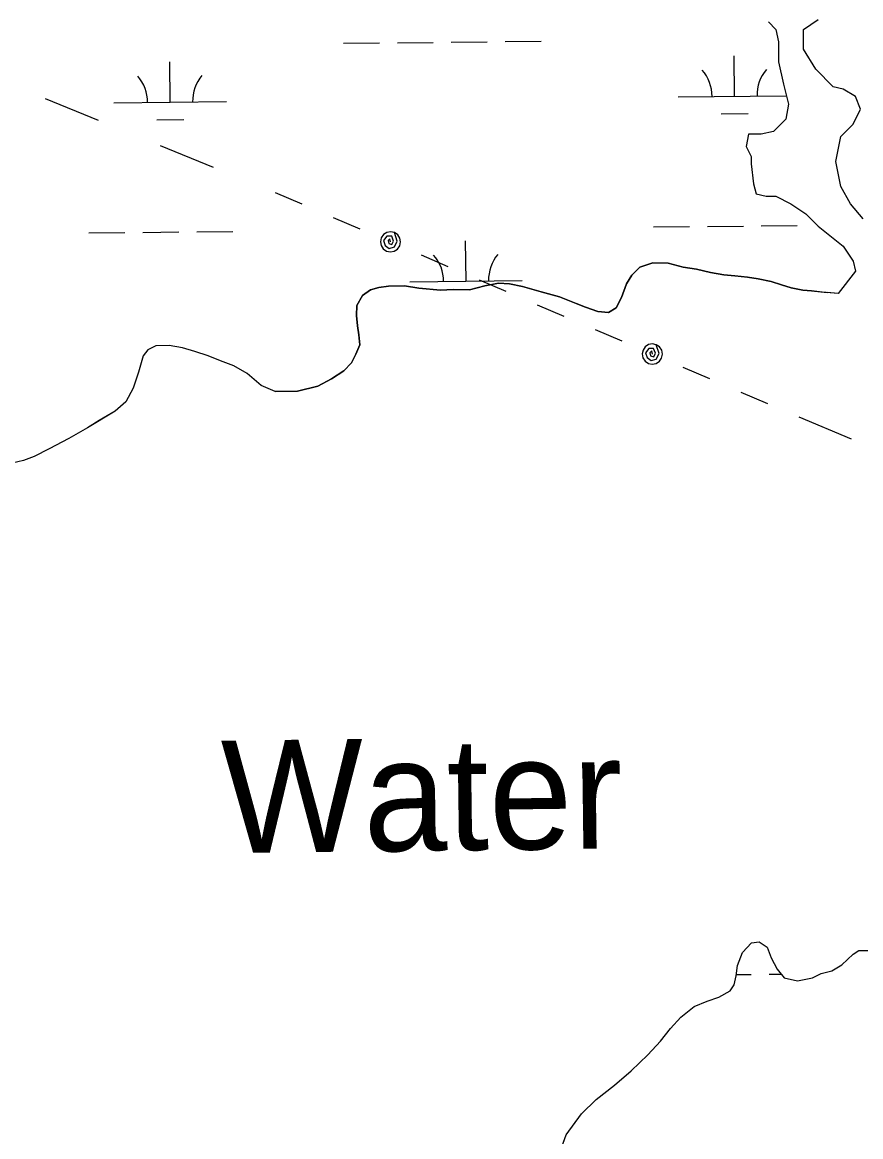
# Model space of a CAD drawing. Extents: x 3734862 to 3772949, y 391520 to 417239.
# Drawn here: x 3756610 to 3757355, y 413085 to 414076 of the extents above; entities that cross this region are included whole.
import ezdxf

# ---------------------------------------------------------------- set-up
doc = ezdxf.new("R2010")
doc.units = 0
for name, color, linetype in [('V-RIVR-IDEN', 7, 'Continuous'), ('V-TOPO-SHOR', 7, 'Continuous'), ('V-UTIL-LINE', 7, 'Continuous'), ('V-WETL-SWMP', 7, 'Continuous')]:
    doc.layers.add(name, color=color, linetype=linetype)

msp = doc.modelspace()

# ---------------------------------------------------------------- linework, layer by layer
at = {"layer": 'V-TOPO-SHOR'}
for p, q in [((3757273.06, 414076.39), (3757279.7, 414069.74)), ((3757304.05, 414069.74), (3757317.33, 414078.6)), ((3757279.7, 414069.74), (3757281.91, 414058.66)), ((3757304.05, 414052.02), (3757304.05, 414069.74)), ((3757281.91, 414058.66), (3757281.91, 414040.94)), ((3757315.12, 414034.3), (3757304.05, 414052.02)), ((3757281.91, 414040.94), (3757286.34, 414021)), ((3757330.62, 414018.79), (3757315.12, 414034.3)), ((3757286.34, 414021), (3757290.77, 414003.28)), ((3757339.47, 414016.57), (3757330.62, 414018.79)), ((3757350.54, 414009.93), (3757339.47, 414016.57)), ((3757290.77, 414003.28), (3757288.56, 413989.99)), ((3757354.97, 413998.85), (3757350.54, 414009.93)), ((3757348.33, 413985.56), (3757354.97, 413998.85)), ((3757288.56, 413989.99), (3757277.49, 413978.91)), ((3757337.26, 413974.48), (3757348.33, 413985.56)), ((3757255.35, 413976.7), (3757253.14, 413965.62)), ((3757266.42, 413976.7), (3757255.35, 413976.7)), ((3757277.49, 413978.91), (3757266.42, 413976.7)), ((3757332.83, 413952.33), (3757337.26, 413974.48)), ((3757253.14, 413965.62), (3757257.56, 413956.76)), ((3757257.56, 413956.76), (3757257.56, 413950.11)), ((3757257.56, 413950.11), (3757259.78, 413932.39)), ((3757337.26, 413930.18), (3757332.83, 413952.33)), ((3757259.78, 413932.39), (3757261.99, 413923.53)), ((3757261.99, 413923.53), (3757270.85, 413921.31)), ((3757346.11, 413914.67), (3757337.26, 413930.18)), ((3757270.85, 413921.31), (3757279.7, 413921.31)), ((3757279.7, 413921.31), (3757292.98, 413914.67)), ((3757292.98, 413914.67), (3757306.27, 413905.81)), ((3757357.18, 413901.38), (3757346.11, 413914.67)), ((3757306.27, 413905.81), (3757317.33, 413894.73)), ((3757317.33, 413894.73), (3757339.47, 413877.01)), ((3757339.47, 413877.01), (3757348.33, 413863.72)), ((3757348.33, 413863.72), (3757350.54, 413854.85)), ((3757350.54, 413854.85), (3757335.04, 413834.92)), ((3757335.04, 413834.92), (3757325.33, 413835.76))]:
    msp.add_line(p, q, dxfattribs=at)
for points in [[(3756834.47, 413747.72), (3756854.42, 413748.23), (3756872.4, 413752.66), (3756884.49, 413758.99), (3756895.4, 413766.11), (3756902.4, 413773.2), (3756906.26, 413781.05), (3756909.73, 413789.29), (3756908.89, 413798.29), (3756907.67, 413806.11), (3756906.82, 413815.5), (3756907.16, 413824.11), (3756912.19, 413833.14), (3756919.2, 413838.27), (3756926.62, 413840.28), (3756935.23, 413841.51), (3756949.31, 413841.6), (3756962.24, 413839.72), (3756981.43, 413837.89), (3756992.78, 413838.35), (3757007.26, 413838.06), (3757020.93, 413841.67), (3757033.05, 413844.09), (3757042.84, 413843.38), (3757054.2, 413841.1), (3757071.06, 413836.51), (3757087.13, 413831.92), (3757102.04, 413826.14), (3757110.28, 413822.68), (3757121.27, 413818.83), (3757130.66, 413818.11), (3757137.68, 413822.07), (3757142.32, 413831.49), (3757146.94, 413843.65), (3757151.58, 413851.12), (3757158.58, 413858.21), (3757170.3, 413862.2), (3757184, 413861.89), (3757197.32, 413858.46), (3757209.08, 413856.58), (3757221.62, 413853.53), (3757233.37, 413851.65), (3757243.16, 413850.54), (3757254.52, 413849.43), (3757263.92, 413847.93), (3757275.29, 413845.65), (3757284.7, 413842.58), (3757293.33, 413839.9), (3757303.51, 413838.01), (3757311.34, 413837.27), (3757325.33, 413835.76)], [(3756834.47, 413747.72), (3756821.84, 413753.14), (3756809.58, 413763.69), (3756797.72, 413770.7), (3756785.89, 413774.95), (3756774.85, 413779.6), (3756763.02, 413783.46), (3756751.98, 413786.54), (3756740.16, 413788.82), (3756728.35, 413788.35), (3756721.29, 413784.76), (3756717, 413779.62), (3756712.77, 413765.04), (3756708.13, 413750.84), (3756701.52, 413738.6), (3756692.13, 413730.27), (3756678.02, 413721.92), (3756667.44, 413715.55), (3756650.97, 413706.01), (3756633.33, 413696.84), (3756619.99, 413690.07), (3756610.57, 413686.46), (3756595.64, 413682.82)], [(3757083.29, 413059.93), (3757093.3, 413087.02), (3757106.89, 413105.52), (3757119.73, 413118.52), (3757136.1, 413131.16), (3757150.9, 413143.79), (3757165.69, 413157.98), (3757176.97, 413170.2), (3757185.9, 413181.61), (3757195.24, 413191.47), (3757206.93, 413200.94), (3757218.65, 413205.72), (3757228.81, 413209.31), (3757238.95, 413214.85), (3757242.44, 413220.36), (3757244.35, 413228.21), (3757245.46, 413237.61), (3757250.09, 413249), (3757257.87, 413257.67), (3757264.91, 413258.5), (3757271.99, 413253.84), (3757275.58, 413244.46), (3757280.73, 413234.31), (3757287.05, 413226.52), (3757298.82, 413223.86), (3757312.12, 413226.68), (3757319.93, 413230.26), (3757329.31, 413232.67), (3757338.28, 413238.21), (3757348.4, 413247.67), (3757353.48, 413250.84), (3757358.96, 413250.88)]]:
    msp.add_lwpolyline(points, dxfattribs=at)
at = {"layer": 'V-UTIL-LINE'}
for points in [[(3756629.93, 414008.13), (3756676.94, 413988.97)], [(3756732.23, 413966.42), (3756779.24, 413947.26)], [(3756834.54, 413924.72), (3756858.24, 413914.57)], [(3756886.12, 413902.62), (3756909.81, 413892.47)], [(3756937, 413880.82), (3756936.42, 413883.64), (3756934.82, 413881.96), (3756935.44, 413879.28), (3756938.24, 413878.43), (3756939.72, 413881.49), (3756938.09, 413885.88), (3756933.82, 413885.78), (3756930.79, 413881.98), (3756932.27, 413877.65), (3756935.9, 413875.04), (3756940.53, 413876.39), (3756942.99, 413881.32), (3756940.54, 413889.1), (3756937.1, 413889.82), (3756933.65, 413889.18), (3756930.71, 413887.26), (3756928.72, 413884.37), (3756928, 413880.93), (3756928.64, 413877.48), (3756930.56, 413874.54), (3756933.45, 413872.55), (3756936.89, 413871.82), (3756940.34, 413872.47), (3756943.28, 413874.38), (3756945.27, 413877.28), (3756945.99, 413880.72), (3756945.35, 413884.17), (3756943.44, 413887.11), (3756940.54, 413889.1)], [(3756964.18, 413869.18), (3756987.87, 413859.03)], [(3757015.75, 413847.08), (3757039.45, 413836.93)], [(3757067.33, 413824.99), (3757091.03, 413814.84)], [(3757118.91, 413802.89), (3757142.6, 413792.74)], [(3757169.78, 413781.09), (3757169.21, 413783.91), (3757167.61, 413782.23), (3757168.22, 413779.55), (3757171.03, 413778.7), (3757172.51, 413781.76), (3757170.88, 413786.15), (3757166.61, 413786.04), (3757163.58, 413782.24), (3757165.06, 413777.92), (3757168.69, 413775.3), (3757173.32, 413776.66), (3757175.78, 413781.59), (3757173.33, 413789.37), (3757169.89, 413790.09), (3757166.44, 413789.45), (3757163.5, 413787.53), (3757161.51, 413784.64), (3757160.79, 413781.2), (3757161.43, 413777.75), (3757163.34, 413774.81), (3757166.24, 413772.82), (3757169.68, 413772.09), (3757173.13, 413772.74), (3757176.07, 413774.65), (3757178.06, 413777.55), (3757178.78, 413780.98), (3757178.14, 413784.44), (3757176.22, 413787.38), (3757173.33, 413789.37)], [(3757196.97, 413769.45), (3757220.66, 413759.3)], [(3757248.54, 413747.35), (3757272.24, 413737.2)], [(3757300.12, 413725.26), (3757346.55, 413705.71)]]:
    msp.add_lwpolyline(points, dxfattribs=at)
at = {"layer": 'V-WETL-SWMP'}
for p, q in [((3757304.05, 414069.74), (3757317.33, 414078.6)), ((3757304.05, 414052.02), (3757304.05, 414069.74)), ((3756895.05, 414057.35), (3756927.05, 414057.69)), ((3756943.05, 414057.86), (3756975.04, 414058.2)), ((3756991.04, 414058.36), (3757023.04, 414058.7)), ((3757039.04, 414058.87), (3757071.04, 414059.21)), ((3757315.12, 414034.3), (3757304.05, 414052.02)), ((3757242.88, 414010.28), (3757242.5, 414046.28)), ((3756741, 414004.98), (3756740.62, 414040.98)), ((3757330.62, 414018.79), (3757315.12, 414034.3)), ((3757339.47, 414016.57), (3757330.62, 414018.79)), ((3757350.54, 414009.93), (3757339.47, 414016.57)), ((3756691, 414004.45), (3756791, 414005.51)), ((3757192.88, 414009.75), (3757288.9, 414010.77)), ((3757354.97, 413998.85), (3757350.54, 414009.93)), ((3757231.04, 413994.72), (3757255.04, 413994.98)), ((3757348.33, 413985.56), (3757354.97, 413998.85)), ((3756729.16, 413989.42), (3756753.16, 413989.68)), ((3757337.26, 413974.48), (3757348.33, 413985.56)), ((3757332.83, 413952.33), (3757337.26, 413974.48)), ((3757337.26, 413930.18), (3757332.83, 413952.33)), ((3757346.11, 413914.67), (3757337.26, 413930.18)), ((3757357.18, 413901.38), (3757346.11, 413914.67)), ((3757170.7, 413894.08), (3757202.69, 413894.42)), ((3757218.69, 413894.59), (3757250.69, 413894.92)), ((3757266.69, 413895.09), (3757298.69, 413895.43)), ((3756668.82, 413888.78), (3756700.81, 413889.12)), ((3756716.81, 413889.28), (3756748.81, 413889.62)), ((3756764.81, 413889.79), (3756796.81, 413890.13)), ((3757004.13, 413845.89), (3757003.75, 413881.88)), ((3756954.13, 413845.36), (3757054.13, 413846.41)), ((3757250.09, 413249), (3757257.87, 413257.67)), ((3757257.87, 413257.67), (3757264.91, 413258.5)), ((3757264.91, 413258.5), (3757271.99, 413253.84)), ((3757271.99, 413253.84), (3757275.58, 413244.47)), ((3757348.4, 413247.67), (3757353.48, 413250.84)), ((3757353.48, 413250.84), (3757366.4, 413250.92)), ((3757245.46, 413237.61), (3757250.09, 413249)), ((3757275.58, 413244.47), (3757280.73, 413234.32)), ((3757338.28, 413238.21), (3757348.4, 413247.67)), ((3757244.35, 413228.21), (3757245.46, 413237.61)), ((3757244.5, 413229.47), (3757257.72, 413229.61)), ((3757273.72, 413229.78), (3757284.32, 413229.89)), ((3757280.73, 413234.32), (3757287.05, 413226.52)), ((3757312.12, 413226.68), (3757319.93, 413230.26)), ((3757319.93, 413230.26), (3757329.31, 413232.67)), ((3757329.31, 413232.67), (3757338.28, 413238.21)), ((3757238.95, 413214.86), (3757242.44, 413220.36)), ((3757242.44, 413220.36), (3757244.35, 413228.21)), ((3757287.05, 413226.52), (3757298.82, 413223.86)), ((3757298.82, 413223.86), (3757312.12, 413226.68)), ((3757228.81, 413209.31), (3757238.95, 413214.86)), ((3757195.24, 413191.47), (3757206.93, 413200.94)), ((3757206.93, 413200.94), (3757218.65, 413205.72)), ((3757218.65, 413205.72), (3757228.81, 413209.31)), ((3757185.9, 413181.61), (3757195.24, 413191.47)), ((3757176.97, 413170.2), (3757185.9, 413181.61)), ((3757165.69, 413157.98), (3757176.97, 413170.2)), ((3757150.9, 413143.79), (3757165.69, 413157.98)), ((3757136.1, 413131.16), (3757150.9, 413143.79)), ((3757119.73, 413118.52), (3757136.1, 413131.16)), ((3757106.89, 413105.52), (3757119.73, 413118.52)), ((3757093.3, 413087.02), (3757106.89, 413105.52)), ((3757083.29, 413059.93), (3757093.3, 413087.02))]:
    msp.add_line(p, q, dxfattribs=at)
for points in [[(3757273.06, 414076.39), (3757279.7, 414069.74), (3757281.91, 414058.67), (3757281.91, 414040.94), (3757286.34, 414021), (3757290.77, 414003.28), (3757288.56, 413989.99), (3757277.49, 413978.91), (3757266.42, 413976.7), (3757255.35, 413976.7), (3757253.14, 413965.62), (3757257.56, 413956.76), (3757257.56, 413950.11), (3757259.78, 413932.39), (3757261.99, 413923.53), (3757270.85, 413921.31), (3757279.7, 413921.31), (3757292.98, 413914.67), (3757306.27, 413905.81), (3757317.33, 413894.73), (3757339.47, 413877.01), (3757348.33, 413863.72), (3757350.54, 413854.85), (3757335.04, 413834.92), (3757320.74, 413836.16), (3757311.35, 413837.28), (3757303.51, 413838.01), (3757293.33, 413839.9), (3757284.7, 413842.58), (3757275.29, 413845.65), (3757263.92, 413847.93), (3757254.52, 413849.43), (3757243.16, 413850.53), (3757233.37, 413851.65), (3757221.62, 413853.53), (3757209.08, 413856.58), (3757197.32, 413858.46), (3757184, 413861.89), (3757170.3, 413862.2), (3757158.58, 413858.21)], [(3757158.58, 413858.21), (3757151.58, 413851.12), (3757146.93, 413843.65), (3757142.32, 413831.49), (3757137.68, 413822.07), (3757130.66, 413818.11), (3757121.27, 413818.83), (3757110.28, 413822.67), (3757102.04, 413826.14), (3757087.13, 413831.92), (3757071.06, 413836.51), (3757054.2, 413841.1), (3757042.84, 413843.37), (3757033.05, 413844.09), (3757020.93, 413841.67), (3757007.26, 413838.06), (3756992.77, 413838.35), (3756981.43, 413837.89), (3756962.24, 413839.72), (3756949.31, 413841.6), (3756935.23, 413841.51), (3756926.62, 413840.28), (3756919.2, 413838.27), (3756912.19, 413833.14), (3756907.16, 413824.11), (3756906.82, 413815.49), (3756907.67, 413806.11), (3756908.89, 413798.29), (3756909.73, 413789.29), (3756906.26, 413781.05), (3756902.4, 413773.2), (3756895.4, 413766.11), (3756884.49, 413759), (3756872.4, 413752.66), (3756854.42, 413748.24), (3756834.47, 413747.72), (3756821.84, 413753.14), (3756809.58, 413763.69), (3756797.73, 413770.7), (3756785.89, 413774.95), (3756774.85, 413779.6), (3756763.02, 413783.46), (3756751.98, 413786.54), (3756740.16, 413788.82), (3756728.35, 413788.35), (3756721.29, 413784.76), (3756717, 413779.62), (3756712.77, 413765.03), (3756708.14, 413750.84), (3756701.52, 413738.6), (3756692.13, 413730.27), (3756667.44, 413715.55), (3756650.97, 413706.01), (3756633.32, 413696.84), (3756619.99, 413690.07), (3756610.57, 413686.46), (3756595.64, 413682.83)]]:
    msp.add_lwpolyline(points, dxfattribs=at)
for centre, start, end in [((3757187.64, 414010.17), 359.83336, 41.37702), ((3757298.12, 414011.34), 139.83336, 181.37702), ((3756685.76, 414004.87), 359.83336, 41.37702), ((3756796.24, 414006.04), 139.83336, 181.37702), ((3756948.89, 413845.78), 359.83336, 41.37702), ((3757059.37, 413846.95), 139.83336, 181.37702)]:
    msp.add_arc(centre, 35.25, start, end, dxfattribs=at)

# ---------------------------------------------------------------- texts
at = {"layer": 'V-RIVR-IDEN'}
msp.add_text('Water', height=100, rotation=0.7119, dxfattribs=at).set_placement((3756787.12, 413337.36))

doc.saveas('drawing.dxf')
